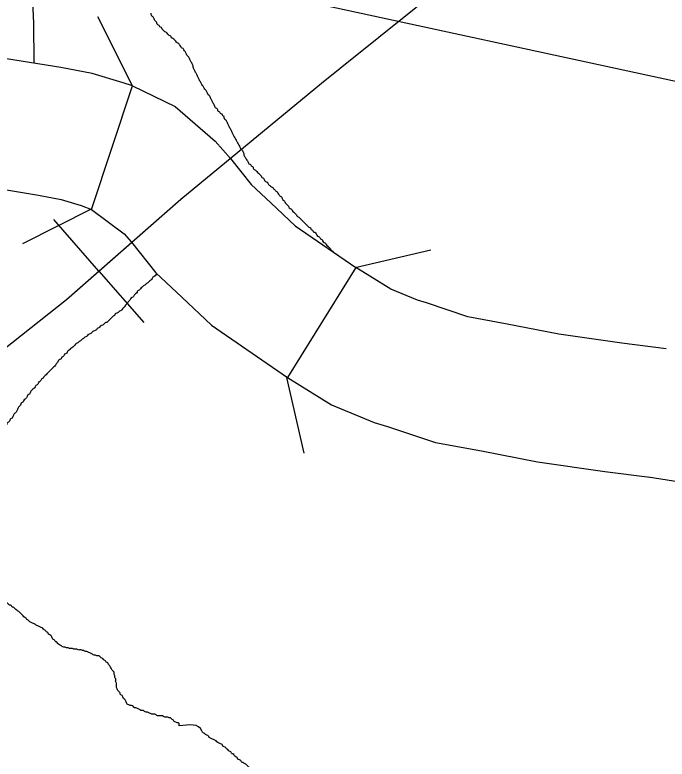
# Model space of a CAD drawing. Extents: x 813775 to 1157140, y 1757555 to 1979907.
# Drawn here: x 1010731 to 1013250, y 1841927 to 1844801 of the extents above; entities that cross this region are included whole.
import ezdxf

# ---------------------------------------------------------------- set-up
doc = ezdxf.new("R2010")
doc.units = 0
for name, color, linetype in [('Level 10', 7, 'Continuous'), ('Level 31', 7, 'Continuous'), ('Level 35', 7, 'Continuous'), ('Level 37', 7, 'Continuous'), ('Level 40', 7, 'Continuous'), ('Level 9', 7, 'Continuous'), ('R_Draft', 7, 'Continuous')]:
    doc.layers.add(name, color=color, linetype=linetype)

msp = doc.modelspace()

# ---------------------------------------------------------------- linework, layer by layer
at = {"layer": 'Level 10'}
for p, q in [((1011026.8, 1844050), (1011184.5, 1844526.9)), ((1011184.5, 1844526.9), (1011184.6, 1844526.8))]:
    msp.add_line(p, q, dxfattribs=at)
for points in [[(1011184.6, 1844526.8), (1011149.6, 1844538.4), (1011028.8, 1844575.3), (1010908.2, 1844597.6), (1010698.5, 1844631.9), (1010677.2, 1844635.9), (1010510, 1844663.2), (1010382.9, 1844669.8), (1010247.6, 1844669.8), (1010127.4, 1844661.7), (1010017.4, 1844643.3), (1009906.5, 1844595.3), (1009833.8, 1844564.5), (1009766.5, 1844529.2), (1009669.4, 1844480.5), (1009578.3, 1844430.1)], [(1011184.6, 1844526.8), (1011349.8, 1844448.2)], [(1011349.8, 1844448.2), (1011504, 1844313.3), (1011563.2, 1844246.7), (1011643.8, 1844146), (1011718.8, 1844075.6), (1011812.9, 1843986.4), (1012048.1, 1843825.4)], [(1009813.1, 1843988.7), (1009901.9, 1844037.8), (1009994.7, 1844084.2), (1010048.1, 1844112.3), (1010103.4, 1844135.7), (1010159.9, 1844160.2), (1010185.5, 1844164.5), (1010264.4, 1844169.8), (1010370.1, 1844169.8), (1010456.6, 1844165.3), (1010590.7, 1844143.4), (1010612.1, 1844139.4), (1010822.5, 1844104.9), (1010910, 1844088.8), (1010986.5, 1844065.4), (1011026.8, 1844050)], [(1011026.8, 1844050), (1011152.4, 1843956.3), (1011180.8, 1843924.3), (1011275.6, 1843805.8), (1011375.8, 1843711.8), (1011489.9, 1843603.7), (1011783, 1843401.4)], [(1012048.1, 1843825.4), (1011783, 1843401.4)], [(1013245.9, 1843512.3), (1013075.1, 1843534), (1012831.4, 1843568.4), (1012625.9, 1843608.5), (1012480.2, 1843635.7), (1012320.3, 1843689), (1012285.2, 1843699.5), (1012182.1, 1843741.6), (1012048.1, 1843825.4)], [(1011783, 1843401.4), (1011953.3, 1843294.9), (1012118.6, 1843227.5), (1012169.5, 1843212.2), (1012354.7, 1843150.5), (1012532.2, 1843117.3), (1012748.5, 1843075.2), (1013008.6, 1843038.4), (1013182.9, 1843016.3)], [(1013175.8, 1843017.3), (1013486.9, 1842968.6), (1013846.3, 1842916.4), (1014137.5, 1842872.2), (1014675.6, 1842787.7), (1014915.8, 1842753), (1015024.6, 1842730.2), (1015178.7, 1842696.3), (1015367, 1842644.6), (1015544.4, 1842587.2), (1015698, 1842532.5), (1015816.8, 1842485)]]:
    msp.add_lwpolyline(points, dxfattribs=at)
at = {"layer": 'Level 31'}
for points in [[(1010796.2, 1844911.3), (1010803.1, 1844769), (1010804, 1844616.8)], [(1010234.2, 1843133.3), (1010475.3, 1843342.8), (1010930.3, 1843702.5), (1011371.5, 1844089.5), (1011862.8, 1844494.8), (1011914.6, 1844537.2)]]:
    msp.add_lwpolyline(points, dxfattribs=at)
at = {"layer": 'Level 35'}
for points in [[(1011578.2, 1844331), (1011572.6, 1844342.2), (1011569.9, 1844347.8), (1011567.1, 1844353.3), (1011564.3, 1844358.9), (1011561.5, 1844364.5), (1011558.7, 1844370.1), (1011555.9, 1844375.7), (1011553.1, 1844381.2), (1011550.3, 1844386.8), (1011547.5, 1844392.4), (1011542, 1844398), (1011539.2, 1844403.6), (1011539.2, 1844409.2), (1011533.6, 1844411.9), (1011530.8, 1844417.5), (1011525.2, 1844420.3), (1011522.4, 1844425.9), (1011516.9, 1844428.7), (1011514.1, 1844434.3), (1011511.3, 1844439.9), (1011505.7, 1844442.6), (1011502.9, 1844448.2), (1011500.1, 1844453.8), (1011497.3, 1844459.4), (1011494.5, 1844465), (1011491.7, 1844470.6), (1011489, 1844476.1), (1011486.2, 1844481.7), (1011483.4, 1844487.3), (1011477.8, 1844492.9), (1011475, 1844498.5), (1011472.2, 1844504), (1011469.4, 1844509.6), (1011463.9, 1844515.2), (1011461.1, 1844520.8), (1011458.3, 1844526.4), (1011452.7, 1844532), (1011449.9, 1844537.5), (1011447.1, 1844543.1), (1011444.3, 1844548.7), (1011441.5, 1844554.3), (1011438.7, 1844559.9), (1011436, 1844565.4), (1011433.2, 1844571), (1011430.4, 1844576.6), (1011427.6, 1844582.2), (1011424.8, 1844587.8), (1011422, 1844593.4), (1011419.2, 1844598.9), (1011419.2, 1844604.5), (1011416.4, 1844610.1), (1011413.6, 1844615.7), (1011410.9, 1844621.3), (1011408.1, 1844626.8), (1011405.3, 1844632.4), (1011402.5, 1844638), (1011396.9, 1844643.6), (1011394.1, 1844649.2), (1011391.3, 1844654.8), (1011388.5, 1844660.3), (1011383, 1844665.9), (1011380.2, 1844671.5), (1011374.6, 1844674.3), (1011371.8, 1844679.9), (1011366.2, 1844685.5), (1011363.4, 1844691), (1011357.8, 1844693.8), (1011352.3, 1844699.4), (1011346.7, 1844705), (1011341.1, 1844710.6), (1011335.5, 1844713.4), (1011332.7, 1844718.9), (1011327.2, 1844721.7), (1011321.6, 1844727.3), (1011316, 1844732.9), (1011310.4, 1844735.7), (1011304.8, 1844741.3), (1011299.3, 1844746.9), (1011296.5, 1844752.4), (1011290.9, 1844755.2), (1011288.1, 1844760.8), (1011282.5, 1844763.6), (1011279.7, 1844769.2), (1011277, 1844774.8), (1011271.4, 1844780.3), (1011268.6, 1844785.9), (1011265.8, 1844791.5), (1011260.2, 1844797.1), (1011257.4, 1844802.7), (1011257.4, 1844808.3)], [(1011578.2, 1844331), (1011598.6, 1844293.8), (1011601.4, 1844288.2), (1011604.2, 1844282.7), (1011609.8, 1844277.1), (1011612.6, 1844271.5), (1011615.3, 1844265.9), (1011615.3, 1844260.3), (1011618.1, 1844254.8), (1011620.9, 1844249.2), (1011623.7, 1844243.6), (1011629.3, 1844238), (1011632.1, 1844232.4), (1011634.9, 1844226.8), (1011640.4, 1844224.1), (1011643.2, 1844218.5), (1011648.8, 1844215.7), (1011651.6, 1844210.1), (1011654.4, 1844204.5), (1011660, 1844201.7), (1011665.6, 1844196.1), (1011671.1, 1844190.6), (1011676.7, 1844185), (1011682.3, 1844179.4), (1011685.1, 1844173.8), (1011690.7, 1844171), (1011693.5, 1844165.4), (1011696.2, 1844159.9), (1011701.8, 1844157.1), (1011707.4, 1844151.5), (1011710.2, 1844145.9), (1011715.8, 1844143.1), (1011721.3, 1844137.5), (1011726.9, 1844134.7), (1011729.7, 1844129.2), (1011735.3, 1844126.4), (1011738.1, 1844120.8), (1011743.7, 1844118), (1011746.5, 1844112.4), (1011752, 1844106.8), (1011754.8, 1844101.3), (1011760.4, 1844098.5), (1011763.2, 1844092.9), (1011766, 1844087.3), (1011771.6, 1844081.7), (1011774.3, 1844076.1), (1011779.9, 1844070.6), (1011785.5, 1844065), (1011788.3, 1844059.4), (1011793.9, 1844053.8), (1011799.5, 1844051), (1011802.2, 1844045.4), (1011807.8, 1844039.9), (1011813.4, 1844034.3), (1011819, 1844028.7), (1011821.8, 1844023.1), (1011827.3, 1844020.3), (1011832.9, 1844014.7), (1011838.5, 1844009.2), (1011844.1, 1844003.6), (1011849.7, 1843998), (1011855.2, 1843992.4), (1011860.8, 1843986.8), (1011866.4, 1843981.2), (1011872, 1843978.5), (1011874.8, 1843972.9), (1011880.4, 1843970.1), (1011883.1, 1843964.5), (1011888.7, 1843961.7), (1011894.3, 1843956.1), (1011897.1, 1843950.5), (1011902.7, 1843945), (1011908.2, 1843942.2), (1011911, 1843936.6), (1011916.6, 1843933.8), (1011919.4, 1843928.2), (1011925, 1843922.6), (1011930.6, 1843919.8), (1011933.4, 1843914.3), (1011938.9, 1843908.7), (1011944.5, 1843903.1), (1011950.1, 1843897.5), (1011952.9, 1843891.9), (1011958.5, 1843889.1), (1011961, 1843883.9)], [(1011280.2, 1843799.7), (1011275, 1843797), (1011269.4, 1843791.5), (1011263.9, 1843788.7), (1011261.1, 1843783.1), (1011255.5, 1843777.5), (1011249.9, 1843771.9), (1011244.3, 1843766.3), (1011238.8, 1843763.6), (1011233.2, 1843758), (1011227.6, 1843755.2)], [(1011227.6, 1843755.2), (1011222, 1843749.6), (1011216.4, 1843744), (1011210.9, 1843738.4), (1011205.3, 1843735.6), (1011202.5, 1843730.1), (1011196.9, 1843724.5), (1011191.3, 1843718.9), (1011188.5, 1843713.3), (1011183, 1843710.5), (1011177.4, 1843704.9), (1011174.6, 1843699.4), (1011169, 1843693.8), (1011166.2, 1843688.2), (1011160.6, 1843682.6), (1011155.1, 1843677), (1011152.3, 1843671.5), (1011146.7, 1843665.9), (1011141.1, 1843660.3), (1011135.5, 1843657.5), (1011130, 1843651.9), (1011124.4, 1843649.1), (1011118.8, 1843646.3), (1011116, 1843640.8), (1011110.4, 1843638), (1011104.9, 1843632.4), (1011099.3, 1843626.8), (1011093.7, 1843621.2), (1011088.1, 1843615.6), (1011082.5, 1843612.8), (1011077, 1843610.1), (1011071.4, 1843604.5), (1011065.8, 1843601.7), (1011060.2, 1843598.9), (1011054.6, 1843593.3), (1011049.1, 1843590.5), (1011046.3, 1843584.9), (1011040.7, 1843582.1), (1011035.1, 1843579.4), (1011029.5, 1843576.6), (1011024, 1843571), (1011018.4, 1843568.2), (1011012.8, 1843565.4), (1011007.2, 1843559.8), (1011001.6, 1843557), (1010996.1, 1843551.4), (1010990.5, 1843548.7), (1010984.9, 1843543.1), (1010979.3, 1843540.3), (1010973.7, 1843534.7), (1010968.2, 1843531.9), (1010962.6, 1843526.3), (1010957, 1843520.7), (1010951.4, 1843515.2), (1010945.8, 1843512.4), (1010940.3, 1843506.8), (1010934.7, 1843501.2), (1010931.9, 1843495.6), (1010926.3, 1843492.8), (1010920.7, 1843487.3), (1010918, 1843481.7), (1010912.4, 1843478.9), (1010909.6, 1843473.3), (1010904, 1843470.5), (1010898.4, 1843464.9), (1010895.6, 1843459.3), (1010890.1, 1843453.8), (1010887.3, 1843448.2), (1010881.7, 1843442.6), (1010876.1, 1843437), (1010870.5, 1843431.4), (1010865, 1843425.9), (1010859.4, 1843420.3), (1010853.8, 1843414.7), (1010848.2, 1843409.1), (1010842.6, 1843403.5), (1010839.8, 1843397.9), (1010834.3, 1843395.1), (1010831.5, 1843389.6), (1010825.9, 1843384), (1010820.3, 1843378.4), (1010817.5, 1843372.8), (1010811.9, 1843370), (1010809.2, 1843364.4), (1010803.6, 1843358.9), (1010798, 1843353.3), (1010792.4, 1843347.7), (1010789.6, 1843342.1), (1010786.8, 1843336.5), (1010781.3, 1843333.7), (1010778.5, 1843328.2)], [(1010778.5, 1843328.2), (1010775.7, 1843322.6), (1010770.1, 1843317), (1010764.5, 1843311.4), (1010761.7, 1843305.8), (1010756.2, 1843303), (1010753.4, 1843297.5), (1010750.6, 1843291.9), (1010745, 1843286.3), (1010742.2, 1843280.7), (1010739.4, 1843275.1), (1010736.6, 1843269.6), (1010733.8, 1843264), (1010728.3, 1843261.2), (1010725.5, 1843255.6), (1010722.7, 1843250), (1010719.9, 1843244.4), (1010714.3, 1843241.6), (1010711.5, 1843236.1), (1010708.7, 1843230.5), (1010703.2, 1843227.7), (1010700.4, 1843222.1), (1010697.6, 1843216.5), (1010692, 1843210.9), (1010689.2, 1843205.4), (1010686.4, 1843199.8), (1010683.6, 1843194.2), (1010678, 1843191.4), (1010675.3, 1843185.8), (1010672.5, 1843180.2), (1010666.9, 1843177.5), (1010664.1, 1843171.9), (1010661.3, 1843166.3), (1010655.7, 1843163.5), (1010652.9, 1843157.9), (1010647.9, 1843155.6)]]:
    msp.add_spline(points, degree=3, dxfattribs=at)
at = {"layer": 'Level 37'}
for points in [[(1011049.8, 1844794.6), (1011184.7, 1844526.7)], [(1011027.8, 1844051.9), (1010759.8, 1843917)], [(1012044.8, 1843826), (1012337, 1843894)], [(1011848.6, 1843109.3), (1011780.6, 1843401.5)]]:
    msp.add_lwpolyline(points, dxfattribs=at)
at = {"layer": 'Level 40'}
for q in [(1010881.4, 1844010.7), (1011229.5, 1843613.8)]:
    msp.add_line((1011055.4, 1843812.3), q, dxfattribs=at)
for points in [[(1011055.4, 1843812.3), (1011371.5, 1844089.5), (1011862.8, 1844494.8), (1011914.6, 1844537.2), (1011914.6, 1844537.2), (1011986.8, 1844595.7), (1012428.4, 1844951.4), (1013016.1, 1845456.3), (1013245.8, 1845641.8), (1013543, 1845891.9), (1013925.8, 1846221), (1014532.9, 1846722.7), (1015271.4, 1847349.3), (1016259.9, 1848179.7), (1016663, 1848520.7), (1017439.9, 1849169.8), (1017757.4, 1849440.3), (1018145.8, 1849747.3), (1018530.8, 1850078.6), (1018915.9, 1850398.7), (1019217.6, 1850660.1), (1019361.7, 1850777.3), (1019944.9, 1851265.1)], [(1011914.6, 1844537.2), (1011986.8, 1844595.7), (1012428.4, 1844951.4), (1013016.1, 1845456.3)], [(1011055.4, 1843812.3), (1011371.5, 1844089.5), (1011862.8, 1844494.8), (1011914.6, 1844537.2)], [(1007089, 1840460.6), (1007301.4, 1840627.2), (1007851.9, 1841073.4), (1008274.9, 1841465), (1008829.9, 1841929.4), (1009453.1, 1842457.6), (1009821.6, 1842780.9), (1010234.2, 1843133.3), (1010475.3, 1843342.8), (1010930.3, 1843702.5), (1011055.4, 1843812.3)]]:
    msp.add_lwpolyline(points, dxfattribs=at)
at = {"layer": 'Level 9'}
for points in [[(1010964, 1842351.6), (1010958.4, 1842351.6), (1010952.8, 1842354.4), (1010947.3, 1842354.4), (1010941.7, 1842354.4), (1010936.1, 1842357.2), (1010930.5, 1842357.2), (1010924.9, 1842359.9), (1010919.4, 1842359.9), (1010913.8, 1842362.7), (1010908.2, 1842365.5), (1010902.6, 1842368.3), (1010897, 1842373.9), (1010891.5, 1842379.5), (1010885.9, 1842382.3), (1010883.1, 1842387.9), (1010877.5, 1842390.6), (1010874.7, 1842396.2), (1010871.9, 1842401.8), (1010866.4, 1842407.4), (1010860.8, 1842410.2), (1010858, 1842415.8), (1010852.4, 1842418.6), (1010849.6, 1842424.1), (1010844, 1842426.9), (1010838.5, 1842432.5), (1010832.9, 1842435.3), (1010827.3, 1842438.1), (1010821.7, 1842440.9), (1010816.1, 1842443.7), (1010810.6, 1842446.5), (1010805, 1842449.3), (1010799.4, 1842452), (1010793.8, 1842454.8), (1010788.2, 1842457.6), (1010782.7, 1842463.2), (1010777.1, 1842466), (1010774.3, 1842471.6), (1010768.7, 1842474.4), (1010763.1, 1842480), (1010757.6, 1842485.5), (1010752, 1842491.1), (1010746.4, 1842496.7), (1010740.8, 1842499.5), (1010735.2, 1842505.1), (1010729.7, 1842510.7), (1010724.1, 1842513.5), (1010718.5, 1842516.2), (1010715.7, 1842521.8), (1010710.1, 1842521.8), (1010704.6, 1842527.4), (1010699, 1842530.2), (1010693.4, 1842535.8), (1010687.8, 1842541.4), (1010682.2, 1842544.2), (1010676.7, 1842546.9), (1010673.9, 1842552.5), (1010668.3, 1842555.3), (1010662.7, 1842558.1), (1010659.9, 1842563.7), (1010654.3, 1842566.5), (1010651.6, 1842572.1), (1010646, 1842574.9), (1010643.2, 1842580.4), (1010640.4, 1842586), (1010637.6, 1842591.6), (1010634.8, 1842597.2), (1010629.2, 1842600), (1010626.4, 1842605.6), (1010623.7, 1842611.1), (1010618.1, 1842613.9), (1010615.3, 1842619.5), (1010609.7, 1842625.1), (1010604.1, 1842630.7), (1010598.5, 1842636.3), (1010593, 1842639), (1010590.2, 1842644.6), (1010584.6, 1842647.4), (1010579, 1842653), (1010573.4, 1842658.6), (1010567.9, 1842664.2), (1010562.3, 1842669.7), (1010556.7, 1842672.5), (1010553.9, 1842678.1), (1010548.3, 1842683.7), (1010542.8, 1842689.3), (1010537.2, 1842692.1), (1010534.4, 1842697.7), (1010528.8, 1842703.2), (1010523.2, 1842708.8), (1010517.6, 1842711.6)], [(1011365.7, 1842055.7), (1011365.7, 1842061.3), (1011362.9, 1842066.9), (1011357.3, 1842066.9), (1011351.8, 1842069.7), (1011346.2, 1842072.5), (1011343.4, 1842078), (1011337.8, 1842080.8), (1011332.2, 1842086.4), (1011326.6, 1842086.4), (1011321.1, 1842089.2), (1011315.5, 1842089.2), (1011309.9, 1842089.2), (1011304.3, 1842092), (1011298.7, 1842094.8), (1011293.2, 1842094.8), (1011287.6, 1842094.8), (1011282, 1842094.8), (1011276.4, 1842097.6), (1011270.9, 1842100.4), (1011265.3, 1842100.4), (1011259.7, 1842100.4), (1011254.1, 1842103.2), (1011248.5, 1842106), (1011243, 1842108.8), (1011237.4, 1842108.8), (1011231.8, 1842111.5), (1011226.2, 1842114.3), (1011220.6, 1842114.3), (1011215.1, 1842117.1), (1011209.5, 1842119.9), (1011203.9, 1842122.7), (1011198.3, 1842125.5), (1011192.7, 1842125.5), (1011187.2, 1842131.1), (1011181.6, 1842133.9), (1011176, 1842133.9), (1011170.4, 1842136.7), (1011164.8, 1842139.5), (1011162.1, 1842145), (1011159.3, 1842150.6), (1011156.5, 1842156.2), (1011150.9, 1842161.8), (1011148.1, 1842167.4), (1011145.3, 1842172.9), (1011139.7, 1842175.7), (1011137, 1842181.3), (1011134.2, 1842186.9), (1011128.6, 1842192.5), (1011125.8, 1842198.1), (1011123, 1842203.6), (1011123, 1842209.2), (1011123, 1842214.8), (1011123, 1842220.4), (1011120.2, 1842226), (1011120.2, 1842231.6), (1011120.2, 1842237.1), (1011117.4, 1842242.7), (1011117.4, 1842248.3), (1011114.6, 1842253.9), (1011114.6, 1842259.5), (1011111.8, 1842265), (1011106.3, 1842270.6), (1011103.5, 1842276.2), (1011100.7, 1842281.8), (1011097.9, 1842287.4), (1011092.3, 1842293), (1011089.5, 1842298.5), (1011083.9, 1842301.3), (1011081.2, 1842306.9), (1011075.6, 1842309.7), (1011070, 1842315.3), (1011064.4, 1842318.1), (1011058.8, 1842323.7), (1011053.3, 1842326.5), (1011047.7, 1842326.5), (1011042.1, 1842329.2), (1011036.5, 1842329.2), (1011030.9, 1842332), (1011025.4, 1842334.8), (1011019.8, 1842337.6), (1011014.2, 1842340.4), (1011008.6, 1842343.2), (1011003, 1842343.2), (1010997.5, 1842346), (1010991.9, 1842346), (1010986.3, 1842348.8), (1010980.7, 1842348.8), (1010975.2, 1842348.8), (1010969.6, 1842351.6), (1010964, 1842351.6)], [(1011904.7, 1841754.4), (1011899.1, 1841757.2), (1011893.5, 1841757.2), (1011887.9, 1841760), (1011882.4, 1841760), (1011876.8, 1841760), (1011871.2, 1841762.7), (1011865.6, 1841762.7), (1011860, 1841765.5), (1011854.5, 1841765.5), (1011848.9, 1841768.3), (1011843.3, 1841771.1), (1011837.7, 1841773.9), (1011832.1, 1841773.9), (1011826.6, 1841776.7), (1011821, 1841779.5), (1011815.4, 1841785.1), (1011809.8, 1841787.9), (1011807, 1841793.4), (1011801.5, 1841799), (1011798.7, 1841804.6), (1011793.1, 1841810.2), (1011790.3, 1841815.8), (1011784.7, 1841821.4), (1011781.9, 1841826.9), (1011779.1, 1841832.5), (1011776.3, 1841838.1), (1011770.8, 1841840.9), (1011768, 1841846.5), (1011762.4, 1841849.3), (1011756.8, 1841852.1), (1011751.2, 1841854.8), (1011745.7, 1841860.4), (1011740.1, 1841860.4), (1011734.5, 1841863.2), (1011728.9, 1841863.2), (1011723.3, 1841860.4), (1011717.8, 1841863.2), (1011712.2, 1841863.2), (1011706.6, 1841863.2), (1011701, 1841866), (1011695.4, 1841868.8), (1011689.9, 1841871.6), (1011684.3, 1841871.6), (1011678.7, 1841874.4), (1011673.1, 1841877.2), (1011667.5, 1841880), (1011662, 1841882.8), (1011656.4, 1841885.6), (1011650.8, 1841888.3), (1011645.2, 1841891.1), (1011639.7, 1841893.9), (1011634.1, 1841896.7), (1011628.5, 1841902.3), (1011622.9, 1841907.9), (1011617.3, 1841910.7), (1011611.8, 1841913.5), (1011606.2, 1841916.3), (1011603.4, 1841921.8), (1011597.8, 1841924.6), (1011592.2, 1841927.4), (1011589.4, 1841933), (1011583.9, 1841935.8), (1011578.3, 1841941.4), (1011572.7, 1841947), (1011567.1, 1841949.7), (1011564.3, 1841955.3), (1011558.8, 1841958.1), (1011553.2, 1841963.7), (1011547.6, 1841966.5), (1011544.8, 1841972.1), (1011539.2, 1841974.9), (1011533.6, 1841977.7), (1011530.9, 1841983.2), (1011525.3, 1841986), (1011519.7, 1841988.8), (1011514.1, 1841991.6), (1011508.5, 1841997.2), (1011503, 1842000), (1011497.4, 1842002.8), (1011491.8, 1842005.6), (1011486.2, 1842008.4), (1011480.6, 1842011.1), (1011477.9, 1842016.7), (1011472.3, 1842019.5), (1011466.7, 1842022.3), (1011461.1, 1842027.9), (1011455.5, 1842030.7), (1011452.7, 1842036.3), (1011365.7, 1842055.7)]]:
    msp.add_spline(points, degree=3, dxfattribs=at)
at = {"layer": 'R_Draft'}
msp.add_line((1092628.5, 1827333), (1002593.6, 1846862.3), dxfattribs=at)

doc.saveas('drawing.dxf')
